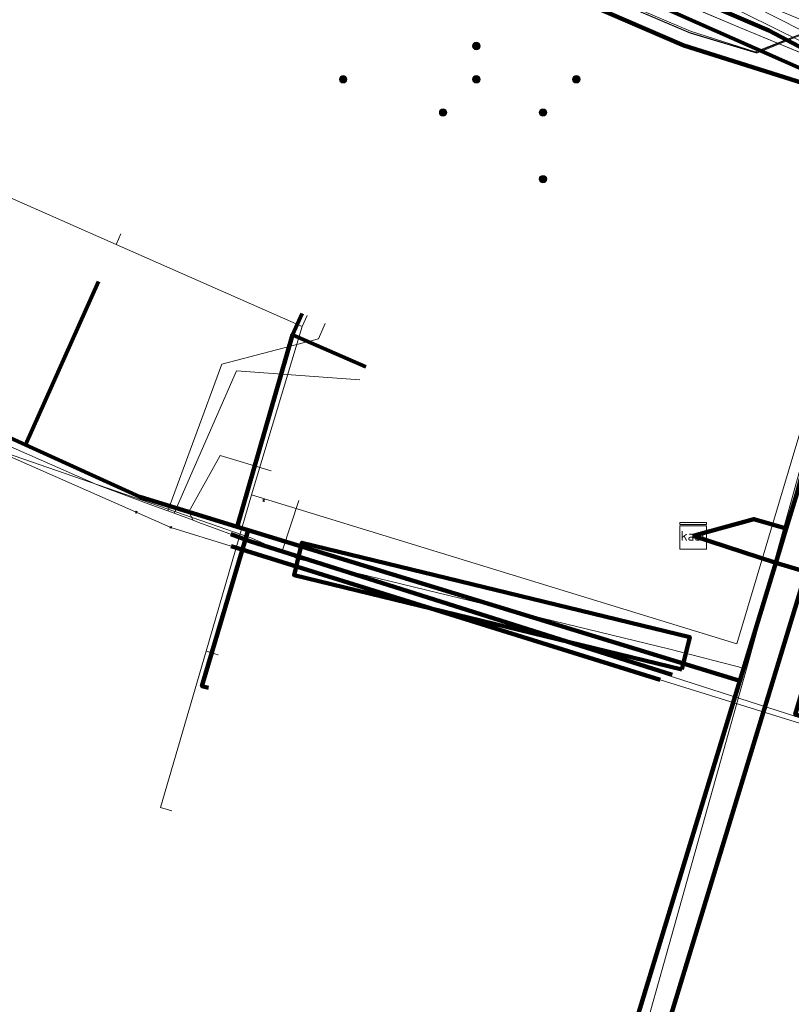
# Model space of a CAD drawing. Extents: x 152558 to 154479, y 462974 to 463683.
# Tile 540 of 638: x 154111 to 154134, y 463311 to 463341. Entities that reach past the tile are written whole.
import ezdxf
from ezdxf.enums import TextEntityAlignment as Align
from ezdxf.lldxf.tags import DXFTag

# ---------------------------------------------------------------- set-up
doc = ezdxf.new("R2010")
doc.units = 0
doc.header["$LTSCALE"] = 0.2
doc.layers.get('0').update_dxf_attribs({"linetype": 'CONTINUOUS'})
for name, color, linetype, lineweight in [('B-RO-KL-DATA_COAXIAAL_17_ZIGGO BV-G', 90, 'KL-DATA-N', 18), ('B-RO-KL-DATA_COAXIAAL_7_ZIGGO BV-G', 90, 'KL-DATA-N', 18), ('B-RO-KL-DATA_DUCT_ZIGGO BV-G', 90, 'CONTINUOUS', 100), ('B-RO-KL-DATA_EUROFIBER NEDERLAND BV-G', 90, 'KL-DATA-N', 18), ('B-RO-KL-DATA_HULPSTUK_KPN BV-S', 90, 'CONTINUOUS', 25), ('B-RO-KL-DATA_HULPSTUK_REGGEFIBER OPERATOR BV-S', 90, 'CONTINUOUS', 25), ('B-RO-KL-DATA_HULPSTUK_ZIGGO BV-S', 90, 'CONTINUOUS', 25), ('B-RO-KL-DATA_KABELBED_KPN BV-G', 90, 'CONTINUOUS', 100), ('B-RO-KL-DATA_KABELBED_ZIGGO BV-G', 90, 'CONTINUOUS', 100), ('B-RO-KL-DATA_REGGEFIBER OPERATOR BV-G', 90, 'KL-DATA-N', 18), ('B-RO-KL-ET_LS_400 V_STEDIN NETBEHEER BV-G', 190, 'KL-LS-N', 18), ('B-RO-KL-ET_LS_MANTELBUIS_PVC_125_STEDIN NETBEHEER BV-G', 190, 'CONTINUOUS', 100), ('B-RO-KL-GAS_LD_MANTELBUIS_ASBESTCEMENT_STEDIN NETBEHEER BV-G', 50, 'CONTINUOUS', 100), ('B-RO-KL-GAS_LD_PE_32_0.1 BAR_STEDIN NETBEHEER BV-G', 50, 'KL-GAS-LD-N', 18), ('B-RO-KL-GAS_LD_PVC_110_0.1 BAR_STEDIN NETBEHEER BV-G', 50, 'KL-GAS-LD-N', 18), ('B-RO-KL-GAS_LD_PVC_160_0.1 BAR_STEDIN NETBEHEER BV-G', 50, 'KL-GAS-LD-N', 18), ('B-RO-KL-WATER_110_VITENS-G', 170, 'KL-WATER-N', 18), ('B-RO-KL-WATER_150_VITENS-G', 170, 'KL-WATER-N', 18), ('B-RO-KL-WATER_HULPSTUK_VITENS-S', 170, 'CONTINUOUS', 25), ('B-RO-KL-WATER_MANTELBUIS_VITENS-G', 170, 'CONTINUOUS', 100)]:
    doc.layers.add(name, color=color, linetype=linetype, lineweight=lineweight)
doc.styles.add('NLCS-ISO', font='NLCS-ISO.ttf')
tags = doc.linetypes.add('KL-DATA-N', pattern='A,4,-1,[101,NLCS.SHX,S=0.5,R=0,X=0,Y=0],-1,4,-1,["D",Standard,S=1,R=0,X=-0.25,Y=-0.5],-1.5', length=12.5).pattern_tags.tags
tags[18] = DXFTag(74, 10)
tags = doc.linetypes.add('KL-GAS-LD-N', pattern='A,4,-1,[69,NLCS.SHX,S=0.5,R=0,X=0,Y=0],-1,4,-1,["L",Standard,S=1,R=0,X=0.25,Y=-0.5],-2', length=13).pattern_tags.tags
tags[18] = DXFTag(74, 10)
tags = doc.linetypes.add('KL-LS-N', pattern='A,4,-1,[103,NLCS.SHX,S=0.75,R=0,X=0,Y=0],-1,4,-1,["L",Standard,S=1,R=0,X=0,Y=-0.5],-2', length=13).pattern_tags.tags
tags[18] = DXFTag(74, 10)
doc.linetypes.add('KL-WATER-N', pattern='A,7,-0.5,[168,NLCS.SHX,S=0.75,R=0,X=0.75,Y=0],-2', length=9.5)

# ---------------------------------------------------------------- blocks, each defined once
blk = doc.blocks.new('SKL-WTB_HULP_KAST-SO')
at = {"color": 0, "linetype": 'ByBlock', "lineweight": 18}
for points in [[(-2, 2), (2, 2), (2, 1.68), (-2, 1.68)], [(-2, 1.52), (2, 1.52), (2, -2), (-2, -2)]]:
    blk.add_lwpolyline(points, close=True, dxfattribs=at)
at = {"color": 0, "linetype": 'ByBlock', "lineweight": 18, "style": 'NLCS-ISO'}
blk.add_text('kast', height=1.5, dxfattribs=at).set_placement((0, 0), align=Align.MIDDLE_CENTER)
at = {"color": 0, "linetype": 'ByBlock', "lineweight": 18, "style": 'NLCS-ISO', "flags": 1}
for tag, p in [('TYPE', (2.5, 0)), ('LABEL', (2.5, -1.5)), ('OMSCHRIJVING', (2.5, -3))]:
    blk.add_attdef(tag, p, '', height=1, dxfattribs=at)
blk = doc.blocks.new('SKL-WTB_HULP_OVERIG-SO')
at = {"color": 0, "linetype": 'ByBlock', "lineweight": 18}
for points in [[(-0.14, 0.14), (0.14, -0.14)], [(0.14, 0.14), (-0.14, -0.14)]]:
    blk.add_lwpolyline(points, dxfattribs=at)
at = {"color": 0, "linetype": 'ByBlock', "lineweight": 18, "style": 'NLCS-ISO', "flags": 1}
for tag, p in [('TYPE', (1.5, 0)), ('LABEL', (1.5, -1.5)), ('OMSCHRIJVING', (1.5, -3))]:
    blk.add_attdef(tag, p, '', height=1, dxfattribs=at)
blk = doc.blocks.new('SKL-WTB_HULP_MOF-SO')
at = {"linetype": 'ByBlock', "lineweight": 18}
h = blk.add_hatch(color=0, dxfattribs=at)
h.dxf.hatch_style = 1
h.paths.add_polyline_path([(-0.5625, 0, 1), (0.5625, 0, 1)])
at = {"color": 0, "linetype": 'ByBlock', "lineweight": 18}
blk.add_circle((0, 0), 0.5625, dxfattribs=at)
at = {"color": 0, "linetype": 'ByBlock', "lineweight": 18, "style": 'NLCS-ISO', "flags": 1}
for tag, p in [('TYPE', (1.5, 0)), ('LABEL', (1.5, -1.5)), ('OMSCHRIJVING', (1.5, -3))]:
    blk.add_attdef(tag, p, '', height=1, dxfattribs=at)

msp = doc.modelspace()

# ---------------------------------------------------------------- linework, layer by layer
at = {"layer": 'B-RO-KL-DATA_COAXIAAL_17_ZIGGO BV-G', "flags": 128}
msp.add_lwpolyline([(154130.119, 463279.882), (154129.801, 463279.979), (154130, 463280.653), (154130.509, 463282.378), (154132.517, 463289.187), (154133.79, 463293.506), (154135.205, 463298.304), (154138.408, 463309.168), (154140.696, 463316.923), (154141.004, 463317.969), (154140.469, 463318.129), (154134.719, 463319.845), (154134.476, 463319.917), (154135.678, 463323.942), (154133.891, 463324.475), (154132.36, 463324.932), (154131.412, 463325.287)], dxfattribs=at)
at = {"layer": 'B-RO-KL-DATA_COAXIAAL_7_ZIGGO BV-G', "flags": 128}
for points in [[(154033.98, 463359.049), (154034.658, 463358.848), (154038.134, 463370.593), (154034.504, 463371.697), (154028.285, 463373.589), (154021.587, 463375.626), (154023.483, 463382.031), (154060.934, 463370.381), (154063.17, 463368.967), (154063.466, 463368.877), (154065.66, 463368.209), (154071.532, 463366.42), (154074.522, 463365.509), (154076.338, 463364.762), (154092.227, 463358.229), (154098.608, 463355.606), (154101.477, 463354.426), (154135.788, 463340.319), (154136.315, 463340.08), (154136.787, 463339.744), (154137.185, 463339.322), (154137.493, 463338.831), (154137.7, 463338.29), (154137.765, 463337.913), (154137.798, 463337.719), (154137.783, 463337.139), (154137.757, 463337.148), (154134.206, 463325.503), (154133.891, 463324.475), (154132.81, 463320.929), (154118.048, 463325.454), (154117.719, 463325.555), (154119.377, 463331.325), (154119.664, 463331.967)], [(154033.98, 463359.049), (154034.658, 463358.848), (154038.134, 463370.593), (154034.504, 463371.697), (154028.285, 463373.589), (154021.587, 463375.626), (154023.483, 463382.031), (154060.934, 463370.381), (154063.17, 463368.967), (154063.466, 463368.877), (154065.66, 463368.209), (154071.532, 463366.42), (154074.522, 463365.509), (154076.338, 463364.762), (154092.227, 463358.229), (154098.608, 463355.606), (154101.477, 463354.426), (154135.788, 463340.319), (154136.315, 463340.08), (154136.787, 463339.744), (154137.185, 463339.322), (154137.493, 463338.831), (154137.7, 463338.29), (154137.765, 463337.913), (154137.798, 463337.719), (154137.783, 463337.139), (154137.757, 463337.148), (154134.206, 463325.503), (154133.891, 463324.475), (154132.81, 463320.929), (154118.048, 463325.454), (154117.719, 463325.555), (154119.377, 463331.325), (154121.581, 463330.359)], [(154131.412, 463325.287), (154132.36, 463324.932), (154133.891, 463324.475), (154132.81, 463320.929), (154118.048, 463325.454), (154117.719, 463325.555), (154114.79, 463326.453), (154111.355, 463328.018), (154103.369, 463331.656), (154093.903, 463335.969), (154096.012, 463340.689)], [(154162.53, 463319.657), (154164.337, 463322.85), (154163.751, 463323.208), (154162.23, 463324.135), (154161.429, 463324.624), (154150.74, 463331.14), (154148.635, 463332.424), (154145.833, 463334.348), (154144.698, 463335.127), (154139.195, 463337.46), (154137.765, 463337.913), (154137.798, 463337.719), (154137.783, 463337.139), (154137.757, 463337.148), (154134.206, 463325.503), (154133.233, 463325.791), (154131.412, 463325.287)], [(154131.412, 463325.287), (154132.36, 463324.932), (154133.891, 463324.475), (154132.81, 463320.929), (154118.048, 463325.454), (154117.719, 463325.555), (154114.79, 463326.453), (154111.355, 463328.018), (154103.369, 463331.656), (154105.524, 463336.48)], [(154131.412, 463325.287), (154132.36, 463324.932), (154133.891, 463324.475), (154132.81, 463320.929), (154118.048, 463325.454), (154117.719, 463325.555), (154114.79, 463326.453), (154111.355, 463328.018), (154103.369, 463331.656), (154105.524, 463336.48)], [(154131.412, 463325.287), (154132.36, 463324.932), (154133.891, 463324.475), (154132.81, 463320.929), (154118.048, 463325.454), (154117.719, 463325.555), (154114.79, 463326.453), (154111.355, 463328.018), (154103.369, 463331.656), (154105.524, 463336.48)], [(154131.412, 463325.287), (154132.36, 463324.932), (154133.891, 463324.475), (154132.81, 463320.929), (154118.048, 463325.454), (154117.719, 463325.555), (154114.79, 463326.453), (154111.355, 463328.018), (154103.369, 463331.656), (154105.524, 463336.48)], [(154131.412, 463325.287), (154132.36, 463324.932), (154133.891, 463324.475), (154132.81, 463320.929), (154118.048, 463325.454), (154117.719, 463325.555), (154114.79, 463326.453), (154111.355, 463328.018), (154103.369, 463331.656), (154105.524, 463336.48)], [(154131.412, 463325.287), (154132.36, 463324.932), (154133.891, 463324.475), (154132.81, 463320.929), (154118.048, 463325.454), (154117.719, 463325.555), (154114.79, 463326.453), (154111.355, 463328.018), (154103.369, 463331.656), (154105.524, 463336.48)], [(154131.412, 463325.287), (154132.36, 463324.932), (154133.891, 463324.475), (154132.81, 463320.929), (154118.048, 463325.454), (154117.719, 463325.555), (154114.79, 463326.453), (154111.355, 463328.018), (154103.369, 463331.656), (154105.524, 463336.48)], [(154131.412, 463325.287), (154132.36, 463324.932), (154133.891, 463324.475), (154132.81, 463320.929), (154118.048, 463325.454), (154117.719, 463325.555), (154114.79, 463326.453), (154111.355, 463328.018), (154103.369, 463331.656), (154105.524, 463336.48)], [(154131.412, 463325.287), (154132.36, 463324.932), (154133.891, 463324.475), (154132.81, 463320.929), (154118.048, 463325.454), (154117.719, 463325.555), (154114.79, 463326.453), (154111.355, 463328.018), (154103.369, 463331.656), (154105.524, 463336.48)], [(154131.412, 463325.287), (154132.36, 463324.932), (154133.891, 463324.475), (154132.81, 463320.929), (154118.048, 463325.454), (154117.719, 463325.555), (154114.79, 463326.453), (154111.355, 463328.018), (154103.369, 463331.656), (154105.524, 463336.48)], [(154131.412, 463325.287), (154132.36, 463324.932), (154133.891, 463324.475), (154132.81, 463320.929), (154118.048, 463325.454), (154117.719, 463325.555), (154114.79, 463326.453), (154111.355, 463328.018), (154103.369, 463331.656), (154105.524, 463336.48)], [(154131.412, 463325.287), (154132.36, 463324.932), (154133.891, 463324.475), (154132.81, 463320.929), (154118.048, 463325.454), (154117.719, 463325.555), (154114.79, 463326.453), (154111.355, 463328.018), (154103.369, 463331.656), (154105.524, 463336.48)], [(154131.412, 463325.287), (154132.36, 463324.932), (154133.891, 463324.475), (154132.81, 463320.929), (154118.048, 463325.454), (154117.719, 463325.555), (154114.79, 463326.453), (154111.355, 463328.018), (154103.369, 463331.656), (154105.524, 463336.48)], [(154131.412, 463325.287), (154132.36, 463324.932), (154133.891, 463324.475), (154132.81, 463320.929), (154118.048, 463325.454), (154117.719, 463325.555), (154114.79, 463326.453), (154111.355, 463328.018), (154103.369, 463331.656), (154105.524, 463336.48)], [(154131.412, 463325.287), (154132.36, 463324.932), (154133.891, 463324.475), (154132.81, 463320.929), (154118.048, 463325.454), (154117.719, 463325.555), (154114.79, 463326.453), (154111.355, 463328.018), (154103.369, 463331.656), (154105.524, 463336.48)], [(154131.412, 463325.287), (154132.36, 463324.932), (154133.891, 463324.475), (154132.81, 463320.929), (154118.048, 463325.454), (154117.719, 463325.555), (154114.79, 463326.453), (154111.355, 463328.018), (154103.369, 463331.656), (154105.524, 463336.48)], [(154162.912, 463319.438), (154164.727, 463322.612), (154164.337, 463322.85), (154164.57, 463323.261), (154164.79, 463323.65), (154165.062, 463324.13), (154164.448, 463324.472), (154163.126, 463325.209), (154162.853, 463324.712), (154162.629, 463324.835), (154162.502, 463324.904), (154158.551, 463327.07), (154156.152, 463328.32), (154150.74, 463331.14), (154147.832, 463332.656), (154145.538, 463333.347), (154143.28, 463325.687), (154142.06, 463321.549), (154141.004, 463317.969), (154140.469, 463318.129), (154134.719, 463319.845), (154134.476, 463319.917), (154135.678, 463323.942), (154133.891, 463324.475), (154132.36, 463324.932), (154131.412, 463325.287)], [(154131.412, 463325.287), (154132.36, 463324.932), (154133.891, 463324.475), (154132.81, 463320.929), (154118.048, 463325.454), (154117.719, 463325.555), (154114.79, 463326.453), (154111.355, 463328.018), (154113.549, 463332.929)], [(154131.412, 463325.287), (154132.36, 463324.932), (154133.891, 463324.475), (154132.81, 463320.929), (154118.048, 463325.454), (154117.719, 463325.555), (154114.79, 463326.453), (154111.355, 463328.018), (154113.549, 463332.929)], [(154131.412, 463325.287), (154132.36, 463324.932), (154133.891, 463324.475), (154132.81, 463320.929), (154118.048, 463325.454), (154117.719, 463325.555), (154119.377, 463331.325), (154119.664, 463331.967)], [(154131.412, 463325.287), (154132.36, 463324.932), (154133.891, 463324.475), (154132.81, 463320.929), (154118.048, 463325.454), (154117.719, 463325.555), (154119.377, 463331.325), (154121.581, 463330.359)], [(154131.412, 463325.287), (154132.36, 463324.932), (154133.891, 463324.475), (154132.81, 463320.929), (154118.048, 463325.454), (154117.719, 463325.555), (154119.377, 463331.325), (154121.581, 463330.359)], [(154131.412, 463325.287), (154132.36, 463324.932), (154133.891, 463324.475), (154135.678, 463323.942), (154134.476, 463319.917), (154134.719, 463319.845), (154140.469, 463318.129), (154141.004, 463317.969), (154142.06, 463321.549), (154143.28, 463325.687), (154145.486, 463325.036)], [(154131.412, 463325.287), (154132.36, 463324.932), (154133.891, 463324.475), (154135.678, 463323.942), (154134.476, 463319.917), (154134.719, 463319.845), (154140.469, 463318.129), (154141.004, 463317.969), (154142.06, 463321.549), (154143.28, 463325.687), (154145.486, 463325.036)], [(154131.412, 463325.287), (154132.36, 463324.932), (154133.891, 463324.475), (154135.678, 463323.942), (154134.476, 463319.917), (154134.719, 463319.845), (154140.469, 463318.129), (154141.004, 463317.969), (154143.252, 463317.299)]]:
    msp.add_lwpolyline(points, dxfattribs=at)
at = {"layer": 'B-RO-KL-DATA_DUCT_ZIGGO BV-G', "flags": 128}
for points in [[(154166.058, 463330.556), (154163.126, 463325.209), (154162.853, 463324.712), (154162.629, 463324.835), (154158.551, 463327.07), (154150.74, 463331.14), (154148.635, 463332.424), (154145.833, 463334.348), (154144.698, 463335.127), (154139.195, 463337.46), (154137.765, 463337.913), (154134.906, 463338.817), (154131.127, 463340.012), (154074.383, 463364.482), (154071.077, 463365.932), (154064.383, 463367.972), (154063.466, 463368.877), (154061.563, 463370.754), (154061.164, 463371.147), (154024.333, 463382.643)], [(154166.058, 463330.556), (154163.126, 463325.209), (154162.853, 463324.712), (154162.629, 463324.835), (154158.551, 463327.07), (154150.74, 463331.14), (154148.635, 463332.424), (154145.833, 463334.348), (154144.698, 463335.127), (154139.195, 463337.46), (154137.765, 463337.913), (154134.906, 463338.817), (154131.127, 463340.012), (154074.383, 463364.482), (154071.077, 463365.932), (154064.383, 463367.972), (154063.466, 463368.877), (154061.563, 463370.754), (154061.164, 463371.147), (154024.333, 463382.643)], [(154148.635, 463332.424), (154145.833, 463334.348), (154144.698, 463335.127), (154139.195, 463337.46), (154137.765, 463337.913), (154134.906, 463338.817), (154131.127, 463340.012), (154074.383, 463364.482)]]:
    msp.add_lwpolyline(points, dxfattribs=at)
at = {"layer": 'B-RO-KL-DATA_EUROFIBER NEDERLAND BV-G', "flags": 128}
for points in [[(153468.28, 463410.709), (153474.1, 463405.3), (153477.2, 463402), (153482.8, 463396.5), (153483.4, 463396.1), (153484.5, 463395.7), (153485.1, 463395.1), (153485.4, 463394.6), (153489.3, 463383.7), (153490.1, 463382.6), (153492.1, 463377.5), (153494.9, 463369), (153496.7, 463364.6), (153498.9, 463358.9), (153501, 463356.3), (153505.1, 463353.7), (153510.5, 463352.7), (153530.4, 463349.1), (153532.5, 463348.3), (153547.9, 463345.7), (153551.9, 463346.5), (153555.7, 463348.2), (153557.3, 463348.2), (153558.5, 463347.8), (153559.2, 463347.2), (153560.9, 463345.6), (153561.7, 463345), (153561.8, 463344.9), (153568.5, 463352.7), (153576.9, 463362.5), (153578.8, 463365), (153584.8, 463371.9), (153585.8, 463373.1), (153593.1, 463375.7), (153602.2, 463379), (153603.8, 463379.4), (153605.2, 463379.4), (153609.1, 463378.7), (153626, 463375.8), (153642.2, 463372.7), (153655.9, 463370.3), (153658, 463369.7), (153659.2, 463368.7), (153659.9, 463368.7), (153667.9, 463367.3), (153668.5, 463367.2), (153668.8, 463368.3), (153670, 463374.4), (153671.1, 463375.4), (153672.1, 463376.5), (153672.6, 463378.9), (153676.2, 463398.8), (153679.2, 463403.2), (153680.4, 463405.6), (153682.6, 463410.3), (153684.2, 463415.8), (153686.1, 463425.6), (153688.2, 463439.2), (153691.7, 463458.3), (153692.5, 463459.2), (153694.5, 463469.3), (153695, 463472.5), (153695.6, 463473), (153696.8, 463473.3), (153714.4, 463468.6), (153734.1, 463463.4), (153764.6, 463455.2), (153795.3, 463447.1), (153824.6, 463439.2), (153850.3, 463432.5), (153853.5, 463431.6), (153854.6, 463431.1), (153855.6, 463430.2), (153856.9, 463429.6), (153858.6, 463429.2), (153862.3, 463428.3), (153862.8, 463428.3), (153863.4, 463428.4), (153864.6, 463428.2), (153865.4, 463427.8), (153867.6, 463427.3), (153869.5, 463426.7), (153870.3, 463426.8), (153872.6, 463426.9), (153881.5, 463424.5), (153892.7, 463421.2), (153908.9, 463416.3), (153914.4, 463414.6), (153916.7, 463413.8), (153917.9, 463413.7), (153924.7, 463411.6), (153925.7, 463411.2), (153926.3, 463411), (153927, 463410.3), (153937.8, 463407.2), (153962.3, 463400.1), (153977.3, 463395.5), (153980.3, 463394.8), (153982.6, 463394.8), (153989.8, 463392.6), (153994, 463391.5), (154002.9, 463388.7), (154017.2, 463384.4), (154040.4, 463377.4), (154061, 463371.2), (154063.8, 463370.2), (154064.9, 463369.4), (154072.3, 463366.7), (154077.4, 463364.9), (154077.8, 463364.4), (154078.3, 463363.6), (154083.9, 463361.2), (154085.3, 463360), (154131.3, 463340.4), (154133.3, 463339.8), (154135, 463340.5), (154137.2, 463340.5), (154195.5, 463339), (154196.5, 463338.8), (154205.1, 463318.8), (154207.907, 463314.948), (154215.408, 463306.208), (154238.158, 463279.967), (154239.892, 463278.39), (154243.9, 463273.8), (154244.9, 463273.2), (154246.4, 463273.4), (154247.978, 463272.872), (154250.1, 463272.8), (154252.7, 463273.5), (154255.6, 463274.8), (154256.5, 463274.3)], [(154016.8, 463312), (153994.745, 463308.89), (153993.681, 463305.321), (153987.622, 463306.875), (153978.649, 463309.505), (153975.017, 463312.518), (153970.509, 463313.95), (153970.101, 463314.146), (153970.667, 463315.034), (153972.558, 463321.404), (153972.757, 463322.08), (153973.3, 463323.2), (153979.1, 463342.6), (153985.5, 463364.6), (153989.2, 463377.4), (153992, 463386.8), (153993.058, 463390.909), (153991.86, 463392.39), (153992.552, 463391.876), (153994, 463391.5), (154001.7, 463389.1), (154062.3, 463370.7), (154063.8, 463370.2), (154064.9, 463369.4), (154072.3, 463366.7), (154077.4, 463364.9), (154078.3, 463363.6), (154083.9, 463361.2), (154085.3, 463360), (154131.3, 463340.4), (154133.3, 463339.8), (154135, 463340.5), (154137.2, 463340.5), (154195.5, 463339), (154196.5, 463338.8), (154202.5, 463324.4), (154205.1, 463318.8), (154207.9, 463314.9), (154238.2, 463280), (154240.1, 463278.2), (154243.9, 463273.8), (154244.9, 463273.2), (154246.4, 463273.4), (154248.2, 463272.9), (154250.1, 463272.8), (154252.7, 463273.5), (154255.6, 463274.8), (154256.5, 463274.3)], [(153991.86, 463392.39), (153992.552, 463391.876), (153994, 463391.5), (154063.82, 463370.18), (154064.92, 463369.38), (154072.32, 463366.68), (154077.42, 463364.88), (154078.32, 463363.58), (154083.92, 463361.18), (154085.32, 463359.98), (154131.32, 463340.38), (154133.32, 463339.78), (154135.02, 463340.48), (154137.22, 463340.48), (154195.52, 463338.98), (154196.52, 463338.78), (154202.567, 463324.366), (154205.12, 463318.78), (154207.927, 463314.928), (154238.178, 463279.947), (154240.12, 463278.18), (154243.92, 463273.78), (154244.92, 463273.18), (154246.42, 463273.38), (154248.22, 463272.88), (154250.12, 463272.78), (154252.72, 463273.48), (154255.62, 463274.78), (154256.52, 463274.28)]]:
    msp.add_lwpolyline(points, dxfattribs=at)
at = {"layer": 'B-RO-KL-DATA_KABELBED_KPN BV-G', "flags": 128}
for points in [[(154023.609, 463382.108), (154039.293, 463377.296), (154060.913, 463370.596), (154060.997, 463370.57), (154065.279, 463368.874), (154076.159, 463364.568), (154093.345, 463357.593), (154103.036, 463353.659), (154123.825, 463344.703), (154133.679, 463340.459), (154147.969, 463332.929), (154160.423, 463326.07), (154171.43, 463320.009), (154183.146, 463313.529), (154190.752, 463309.247), (154198.066, 463304.484), (154205.058, 463299.26), (154210.518, 463294.483), (154215.706, 463289.412), (154220.366, 463284.338), (154221.547, 463282.958), (154223.766, 463280.374), (154225.384, 463278.497)], [(154076.388, 463365.094), (154093.345, 463357.593), (154136.742, 463338.394)], [(154129.716, 463307.531), (154135.472, 463326.408), (154137.87, 463334.101), (154137.968, 463334.423), (154138.039, 463334.752), (154138.081, 463335.086), (154138.095, 463335.422), (154138.08, 463335.758), (154138.037, 463336.092), (154137.965, 463336.421), (154137.866, 463336.742), (154137.74, 463337.054), (154137.587, 463337.354), (154137.41, 463337.64), (154137.209, 463337.91), (154136.986, 463338.162), (154136.742, 463338.394)]]:
    msp.add_lwpolyline(points, dxfattribs=at)
at = {"layer": 'B-RO-KL-DATA_KABELBED_ZIGGO BV-G', "flags": 128}
for points in [[(154074.383, 463364.482), (154131.127, 463340.012), (154134.906, 463338.817)], [(154134.206, 463325.503), (154137.783, 463337.139), (154137.765, 463337.913)], [(154113.549, 463332.929), (154111.355, 463328.018)], [(154119.664, 463331.967), (154119.377, 463331.325)], [(154111.355, 463328.018), (154103.369, 463331.656)], [(154119.377, 463331.325), (154117.719, 463325.555)], [(154121.581, 463330.359), (154119.377, 463331.325)], [(154117.719, 463325.555), (154114.79, 463326.453), (154111.355, 463328.018)], [(154131.412, 463325.287), (154133.233, 463325.791), (154134.206, 463325.503)], [(154118.048, 463325.454), (154116.659, 463320.776), (154116.852, 463320.719)], [(154118.048, 463325.454), (154117.719, 463325.555)], [(154132.81, 463320.929), (154118.048, 463325.454)], [(154133.891, 463324.475), (154134.206, 463325.503)], [(154133.891, 463324.475), (154131.412, 463325.287)], [(154132.81, 463320.929), (154133.891, 463324.475)], [(154141.004, 463317.969), (154134.476, 463319.917), (154135.678, 463323.942), (154133.891, 463324.475)], [(154128.666, 463307.335), (154132.81, 463320.929)]]:
    msp.add_lwpolyline(points, dxfattribs=at)
at = {"layer": 'B-RO-KL-DATA_REGGEFIBER OPERATOR BV-G', "flags": 128}
for points in [[(153913.026, 463588.512), (153917.76, 463582.722), (153919.9, 463579.922), (153924.934, 463573.097), (153927.032, 463570.267), (153933.653, 463560.089), (153933.956, 463559.624), (153934.595, 463558.796), (153937.716, 463554.144), (153938.807, 463552.275), (153943.634, 463544.003), (153947.383, 463537.578), (153951.323, 463530.823), (153953.389, 463527.284), (153957.224, 463520.71), (153957.853, 463519.633), (153960.041, 463515.881), (153962.853, 463511.062), (153963.464, 463508.781), (153963.928, 463507.049), (153963.644, 463504.785), (153962.325, 463498.485), (153961.455, 463494.997), (153960.239, 463491.303), (153958.397, 463483.786), (153957.944, 463479.606), (153954.985, 463469.052), (153954.244, 463465.148), (153952.646, 463458.358), (153950.63, 463450.133), (153949.515, 463446.123), (153948.072, 463437.827), (153948.288, 463436.438), (153948.3, 463434.376), (153940.971, 463408.585), (153940.791, 463406.717), (153943.917, 463405.672), (153971.356, 463397.31), (153978.673, 463395.463), (153980.116, 463395.147), (153991.663, 463391.417), (153993.633, 463390.453), (153994.742, 463390.094), (154001.128, 463388.088), (154001.433, 463388.121), (154003.47, 463388.264), (154020.522, 463383.048), (154027.112, 463381.043), (154033.511, 463379.079), (154061.449, 463370.399), (154064.988, 463369.251), (154070.922, 463367.467), (154071.858, 463367.076), (154075.578, 463364.2), (154086.819, 463361.31), (154106.391, 463351.737), (154132.83, 463340.54), (154137.035, 463338.803), (154137.709, 463338.569), (154138.277, 463338.371), (154144.3, 463334.72), (154145.009, 463333.632), (154146.493, 463332.615), (154147.287, 463331.526), (154147.807, 463330.658), (154150.955, 463329.127), (154158.381, 463325.878), (154163.778, 463321.905), (154165.175, 463321.095), (154199.219, 463301.799), (154200.484, 463300.773), (154200.571, 463300.703), (154200.751, 463300.405), (154202.614, 463298.367), (154204.327, 463296.233), (154206.144, 463293.969), (154208.533, 463292.484), (154210.327, 463290.627), (154214.051, 463287.018), (154216.8, 463284.074), (154220.134, 463280.74), (154224.551, 463278.522), (154230.35, 463272.055), (154233.354, 463268.951), (154237.519, 463264.418), (154238.083, 463263.804), (154240.863, 463260.285), (154247.202, 463252.446), (154251.117, 463247.66), (154253.437, 463245.444), (154256.055, 463242.323), (154262.177, 463235.067), (154264.7, 463231.812), (154270.615, 463224.492), (154271.487, 463223.729), (154274.37, 463220.367), (154276.645, 463217.464), (154276.595, 463217.282), (154277.779, 463215.646), (154282.304, 463211.067), (154289.107, 463203.391), (154289.983, 463202.227), (154293.428, 463198.113), (154296.69, 463194.483), (154300.357, 463189.855), (154305.54, 463183.689), (154307.739, 463180.917), (154307.896, 463180.72), (154313.53, 463173.874), (154313.622, 463173.741), (154316.339, 463170.504), (154320.528, 463165.57), (154322.36, 463163.464), (154324.992, 463160.503), (154326.192, 463158.752), (154329.288, 463154.993), (154331.805, 463152.468), (154333.713, 463149.321), (154334.283, 463148.44), (154334.541, 463147.292), (154334.812, 463147.033), (154329.172, 463139.667), (154323.933, 463133.834), (154323.157, 463133.017), (154321.935, 463131.325), (154318.633, 463125.879), (154317.325, 463123.722), (154314.87, 463119.347), (154310.957, 463111.007), (154310.969, 463111.017), (154309.104, 463106.328), (154306.068, 463098.881), (154304.322, 463094.507), (154301.175, 463084.112), (154300.364, 463081.57), (154299.19, 463076.336), (154297.502, 463066.468), (154295.862, 463060.47), (154295.325, 463056.67), (154294.354, 463050.162), (154294.347, 463048.617), (154292.094, 463027.261), (154292.751, 463021.483), (154292.716, 463020.645), (154293.38, 463017.418), (154294.812, 463010.982), (154294.759, 463003.827), (154295.336, 463003.563), (154303.867, 463000.732), (154307.831, 463001.078), (154316.275, 463004.819), (154316.846, 463004.763), (154326.456, 462982.209)], [(153131, 463431.7), (153133.1, 463432.5), (153135.4, 463432.2), (153155.7, 463428.9), (153175.9, 463425.6), (153177.3, 463424.9), (153178, 463423.9), (153178.2, 463422.1), (153177.7, 463418.5), (153178.3, 463418.4), (153182.7, 463417.7), (153183.3, 463417.5), (153183.5, 463419), (153184.2, 463421.4), (153185.5, 463422.5), (153187.6, 463422.9), (153190, 463422.5), (153204.7, 463419.9), (153226.2, 463416), (153236.1, 463414.2), (153237.6, 463412.5), (153238.2, 463410.6), (153238.2, 463409.9), (153238.1, 463408.2), (153238.2, 463407.9), (153243.5, 463407), (153243.9, 463406.9), (153244.2, 463408.4), (153245.3, 463410.7), (153248.2, 463412.3), (153249.7, 463412.2), (153268.1, 463409), (153292.7, 463404.7), (153294.7, 463403.4), (153296.2, 463403.2), (153296.4, 463403.1), (153297.5, 463402.9), (153298.4, 463402.6), (153299.2, 463402.5), (153304.9, 463401.2), (153305.2, 463401.2), (153307.1, 463400.8), (153310.9, 463400.6), (153333.1, 463396.6), (153341.8, 463395.1), (153343.9, 463394.2), (153346.4, 463391.9), (153346.5, 463391.6), (153354.7, 463390.6), (153357.3, 463390.9), (153359.8, 463391.2), (153362.3, 463391.5), (153367.5, 463390.5), (153368.5, 463390.7), (153370.7, 463404.7), (153371.2, 463408.1), (153372.4, 463415.4), (153372.9, 463418.7), (153373.1, 463419.6), (153374.2, 463420), (153375.2, 463420.4), (153397.3, 463416.9), (153413.7, 463413.9), (153413.8, 463413.2), (153413.4, 463410.6), (153413.5, 463409.8), (153415.2, 463409.4), (153420.9, 463408.3), (153424.9, 463407.4), (153425.2, 463408), (153426.4, 463412), (153427.3, 463412.7), (153427.9, 463413.5), (153428.6, 463418.2), (153428.6, 463418.5), (153437.4, 463416.7), (153440.9, 463415.8), (153454.5, 463412.9), (153457.3, 463412.3), (153462.1, 463411.4), (153464.6, 463411), (153465.5, 463411.3), (153467, 463411.5), (153467.5, 463411.4), (153474.1, 463405.3), (153477.2, 463402), (153482.8, 463396.5), (153483.4, 463396.1), (153484.5, 463395.7), (153485.1, 463395.1), (153485.4, 463394.6), (153489.3, 463383.7), (153490.1, 463382.6), (153492.1, 463377.5), (153495, 463368.8), (153496.7, 463364.6), (153498.3, 463360.6), (153498.9, 463358.9), (153501, 463356.3), (153505.1, 463353.7), (153510.5, 463352.7), (153530.4, 463349.1), (153532.5, 463348.3), (153547.9, 463345.7), (153551.9, 463346.5), (153555.7, 463348.2), (153557.3, 463348.2), (153558.5, 463347.8), (153561.7, 463345), (153561.8, 463344.9), (153568.5, 463352.7), (153576.9, 463362.5), (153578.8, 463365), (153584.8, 463371.9), (153585.8, 463373.1), (153593.1, 463375.7), (153602.2, 463379), (153603.8, 463379.4), (153605.2, 463379.4), (153609.1, 463378.7), (153626, 463375.8), (153642.2, 463372.7), (153655.9, 463370.3), (153658, 463369.7), (153659.2, 463368.7), (153659.9, 463368.7), (153667.9, 463367.3), (153669, 463367.1), (153668.8, 463368.3), (153670, 463374.4), (153671.1, 463375.4), (153672.1, 463376.5), (153672.7, 463379.1), (153676.2, 463398.8), (153678.8, 463402.6), (153679.5, 463403.8), (153680.4, 463405.6), (153682.6, 463410.3), (153684.2, 463415.8), (153686.1, 463425.6), (153687.2, 463431.7), (153688.2, 463439.2), (153691.7, 463458.3), (153692.5, 463459.2), (153694.5, 463469.3), (153695, 463472.5), (153695.6, 463473), (153696.8, 463473.3), (153714.4, 463468.6), (153734.1, 463463.4), (153764.6, 463455.2), (153795.3, 463447.1), (153824.6, 463439.2), (153850.3, 463432.5), (153853.5, 463431.6), (153854.6, 463431.1), (153855.6, 463430.2), (153856.9, 463429.6), (153858.6, 463429.2), (153862.3, 463428.3), (153862.8, 463428.3), (153863.4, 463428.4), (153864.6, 463428.2), (153865.4, 463427.8), (153867.6, 463427.3), (153869.5, 463426.7), (153870.3, 463426.8), (153872.6, 463426.9), (153881.5, 463424.5), (153892.7, 463421.2), (153908.9, 463416.3), (153914.4, 463414.6), (153916.7, 463413.8), (153917.9, 463413.7), (153924.7, 463411.6), (153925.7, 463411.2), (153926.3, 463411), (153927, 463410.3), (153937.8, 463407.2), (153962.3, 463400.1), (153977.3, 463395.5), (153980.3, 463394.8), (153982.6, 463394.8), (153989.8, 463392.6), (153994, 463391.5), (154002.9, 463388.7), (154017.2, 463384.4), (154041, 463377.3), (154061, 463371.2), (154063.8, 463370.2), (154064.9, 463369.4), (154077.4, 463364.9), (154078.3, 463363.6), (154083.9, 463361.2), (154085.3, 463360), (154131.3, 463340.4), (154133.3, 463339.8), (154135, 463340.5), (154137.2, 463340.5), (154195.5, 463339), (154196.5, 463338.8), (154202.6, 463324.3), (154205.1, 463318.8), (154207.8, 463315.1), (154212, 463310.1), (154214, 463307.9), (154215.9, 463305.7), (154217.9, 463303.5), (154219.9, 463301.3), (154238, 463280.1), (154240.1, 463278.2), (154243.9, 463273.8), (154244.6, 463273), (154246.2, 463273.4), (154246.4, 463273.4), (154248.2, 463272.9), (154250.1, 463272.8), (154252.7, 463273.5), (154258.4, 463276.1), (154262.2, 463278.2), (154278.3, 463284.9), (154306.7, 463297.1), (154330.5, 463306.7), (154333.4, 463304.3), (154337.9, 463299.7), (154338.9, 463298.8), (154341.6, 463297.8), (154344.4, 463297.1), (154346.8, 463297), (154349.2, 463297.2), (154351.6, 463297.9), (154354.8, 463299.1), (154356, 463299.4), (154357.5, 463298.9), (154358.1, 463298.7), (154361.192, 463299.949)], [(153937.757, 463407.218), (153962.325, 463400.084), (153977.328, 463395.535), (153980.26, 463394.765), (153982.613, 463394.76), (153989.755, 463392.556), (153994.039, 463391.51), (154002.947, 463388.736), (154017.152, 463384.45), (154040.979, 463377.27), (154060.962, 463371.175), (154063.827, 463370.234), (154064.898, 463369.36), (154077.407, 463364.923), (154078.35, 463363.644), (154083.902, 463361.213), (154085.33, 463359.987), (154131.331, 463340.448), (154133.268, 463339.82), (154135.014, 463340.506), (154137.234, 463340.463), (154195.506, 463339.041), (154196.518, 463338.821), (154202.608, 463324.325), (154205.099, 463318.815), (154207.823, 463315.096), (154212, 463310.142), (154213.962, 463307.921), (154215.926, 463305.702), (154217.89, 463303.484), (154219.855, 463301.267), (154238.026, 463280.13), (154240.109, 463278.181), (154243.918, 463273.786), (154244.599, 463273.031)], [(153937.757, 463407.218), (153962.325, 463400.084), (153977.328, 463395.535), (153980.26, 463394.765), (153982.613, 463394.76), (153989.755, 463392.556), (153994.039, 463391.51), (154002.947, 463388.736), (154017.152, 463384.45), (154040.979, 463377.27), (154060.962, 463371.175), (154063.827, 463370.234), (154064.898, 463369.36), (154077.407, 463364.923), (154078.35, 463363.644), (154083.902, 463361.213), (154085.33, 463359.987), (154131.331, 463340.448), (154133.268, 463339.82)], [(154064.7, 463369.344), (154064.988, 463369.251), (154070.922, 463367.467), (154071.858, 463367.076), (154075.578, 463364.2), (154086.819, 463361.31), (154106.391, 463351.737), (154132.83, 463340.54), (154137.035, 463338.803), (154137.709, 463338.569)], [(154105.916, 463337.645), (154114.085, 463334.037)], [(154114.085, 463334.037), (154114.226, 463334.357)], [(154118.147, 463326.514), (154132.72, 463322.038), (154136.122, 463333.422), (154136.416, 463334.378)], [(154114.085, 463334.037), (154119.669, 463331.571)], [(154119.669, 463331.571), (154119.813, 463331.901)], [(154118.147, 463326.514), (154119.669, 463331.571)], [(154116.782, 463321.822), (154118.147, 463326.514)], [(154116.782, 463321.822), (154115.416, 463317.13), (154115.756, 463317.028)], [(154116.782, 463321.822), (154117.147, 463321.713)]]:
    msp.add_lwpolyline(points, dxfattribs=at)
at = {"layer": 'B-RO-KL-ET_LS_400 V_STEDIN NETBEHEER BV-G', "flags": 128}
for points in [[(154118.897, 463324.883), (154119.542, 463324.594), (154130.708, 463321.887), (154132.96, 463321.306), (154136.244, 463333.141), (154138.356, 463340.837), (154136.302, 463341.781), (154126.969, 463345.855), (154127.607, 463347.372), (154131.343, 463355.828), (154133.424, 463360.596), (154133.518, 463360.715), (154133.586, 463360.758), (154133.739, 463360.827), (154133.929, 463360.822), (154142.982, 463357.037), (154146.613, 463355.664), (154149.287, 463354.948), (154151.834, 463354.35), (154154.444, 463353.992), (154157.168, 463353.799), (154162.205, 463353.862), (154167.782, 463354.161), (154170.013, 463354.261)], [(154104.022, 463337.139), (154101.325, 463331.045), (154118.152, 463325.217), (154118.897, 463324.883)], [(154134.957, 463328.315), (154133.008, 463321.293), (154127.499, 463301.628), (154116.12, 463264.317), (154111.648, 463250), (154104.814, 463226.651)], [(154119.564, 463326.349), (154119.072, 463324.859), (154118.972, 463324.904), (154118.897, 463324.883)]]:
    msp.add_lwpolyline(points, dxfattribs=at)
at = {"layer": 'B-RO-KL-ET_LS_MANTELBUIS_PVC_125_STEDIN NETBEHEER BV-G', "flags": 128}
msp.add_lwpolyline([(154131.074, 463321.276), (154131.31, 463322.248), (154119.66, 463325.08), (154119.424, 463324.108), (154131.074, 463321.276)], dxfattribs=at)
at = {"layer": 'B-RO-KL-GAS_LD_MANTELBUIS_ASBESTCEMENT_STEDIN NETBEHEER BV-G', "flags": 128}
msp.add_lwpolyline([(154117.524, 463325.337), (154118.095, 463325.126), (154130.782, 463321.109)], dxfattribs=at)
at = {"layer": 'B-RO-KL-GAS_LD_PE_32_0.1 BAR_STEDIN NETBEHEER BV-G', "flags": 128}
for points in [[(154115.634, 463326.034), (154117.257, 463330.438), (154120.16, 463331.204), (154120.36, 463331.662)], [(154115.822, 463325.965), (154117.696, 463330.242), (154121.403, 463329.974)], [(154116.396, 463325.753), (154116.263, 463326.003), (154117.203, 463327.704), (154118.732, 463327.243)]]:
    msp.add_lwpolyline(points, dxfattribs=at)
at = {"layer": 'B-RO-KL-GAS_LD_PVC_110_0.1 BAR_STEDIN NETBEHEER BV-G', "flags": 128}
msp.add_lwpolyline([(154086.578, 463337.753), (154086.935, 463338.576), (154087.512, 463338.32), (154088.157, 463338.035), (154088.618, 463337.831), (154092.168, 463336.26), (154094.762, 463335.113), (154096.225, 463334.466), (154096.965, 463334.139), (154097.801, 463333.769), (154097.896, 463333.727), (154098.605, 463333.413), (154099.376, 463333.072), (154099.473, 463333.029), (154100.309, 463332.659), (154100.36, 463332.636), (154101.726, 463332.032), (154102.722, 463331.591), (154103.462, 463331.263), (154103.657, 463331.177), (154103.851, 463331.091), (154104.394, 463330.851), (154104.484, 463330.811), (154104.58, 463330.768), (154105.134, 463330.523), (154105.503, 463330.36), (154106.067, 463330.11), (154106.145, 463330.075), (154106.265, 463330.022), (154106.807, 463329.783), (154106.999, 463329.698), (154107.739, 463329.37), (154108.303, 463329.121), (154110.063, 463328.342), (154110.988, 463327.933), (154112.332, 463327.338), (154113.49, 463326.826), (154114.565, 463326.429), (154115.263, 463326.171), (154115.634, 463326.034), (154115.822, 463325.965), (154116.396, 463325.753), (154116.511, 463325.711), (154116.564, 463325.691), (154118.095, 463325.126), (154121.804, 463323.935), (154122.968, 463323.561), (154138.447, 463318.588)], dxfattribs=at)
at = {"layer": 'B-RO-KL-GAS_LD_PVC_160_0.1 BAR_STEDIN NETBEHEER BV-G', "flags": 128}
msp.add_lwpolyline([(154111.755, 463351.267), (154113.408, 463350.488), (154118.696, 463347.993), (154119.053, 463347.825), (154121.57, 463346.638), (154126.214, 463344.315), (154126.518, 463344.165), (154138.699, 463338.146), (154145.166, 463334.988)], dxfattribs=at)
at = {"layer": 'B-RO-KL-WATER_110_VITENS-G', "flags": 128}
msp.add_lwpolyline([(154139.442, 463318.187), (154134.34, 463319.739), (154130.416, 463320.962), (154117.532, 463324.977), (154115.725, 463325.54), (154114.685, 463325.998), (154110.887, 463327.673), (154109.758, 463328.171), (154104.83, 463330.343), (154101.876, 463331.646), (154098.418, 463333.17), (154096.729, 463333.915)], dxfattribs=at)
at = {"layer": 'B-RO-KL-WATER_150_VITENS-G', "flags": 128}
msp.add_lwpolyline([(154078.778, 463365.065), (154079.91, 463364.657), (154084.003, 463362.867), (154093.132, 463358.874), (154099.27, 463356.189), (154105.775, 463353.344), (154110.706, 463351.187), (154116.844, 463348.503), (154122.982, 463345.818), (154124.073, 463345.341), (154128.771, 463343.262), (154131.914, 463341.871), (154145.57, 463334.933)], dxfattribs=at)
at = {"layer": 'B-RO-KL-WATER_MANTELBUIS_VITENS-G', "flags": 128}
msp.add_lwpolyline([(154130.416, 463320.962), (154117.532, 463324.977)], dxfattribs=at)

# ---------------------------------------------------------------- block references
at = {"layer": 'B-RO-KL-DATA_HULPSTUK_KPN BV-S', "xscale": 0.2, "yscale": 0.2, "zscale": 0.2}
for p in [(154124.9, 463340), (154124.9, 463340), (154120.9, 463339), (154124.9, 463339), (154127.9, 463339), (154127.9, 463339), (154123.9, 463338), (154126.9, 463338), (154126.9, 463336)]:
    msp.add_blockref('SKL-WTB_HULP_MOF-SO', p, dxfattribs=at)
at = {"layer": 'B-RO-KL-DATA_HULPSTUK_REGGEFIBER OPERATOR BV-S', "xscale": 0.2, "yscale": 0.2, "zscale": 0.2}
msp.add_blockref('SKL-WTB_HULP_OVERIG-SO', (154118.51, 463326.35), dxfattribs=at)
at = {"layer": 'B-RO-KL-DATA_HULPSTUK_ZIGGO BV-S', "xscale": 0.2, "yscale": 0.2, "zscale": 0.2}
msp.add_blockref('SKL-WTB_HULP_KAST-SO', (154131.412, 463325.287), dxfattribs=at)
at = {"layer": 'B-RO-KL-WATER_HULPSTUK_VITENS-S', "xscale": 0.2, "yscale": 0.2, "zscale": 0.2}
for p in [(154114.685, 463325.998), (154115.725, 463325.54)]:
    msp.add_blockref('SKL-WTB_HULP_OVERIG-SO', p, dxfattribs=at)

doc.saveas('drawing.dxf')
